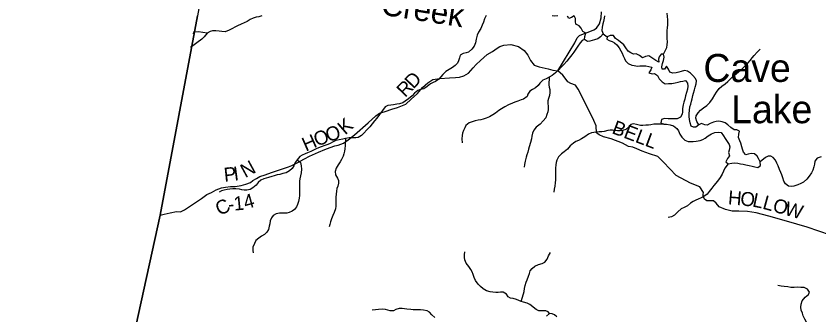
# Model space of a CAD drawing. Extents: x 1578669 to 1989827, y 208020 to 553079.
# Drawn here: x 1716333 to 1733554, y 395568 to 401974 of the extents above; entities that cross this region are included whole.
import ezdxf

# ---------------------------------------------------------------- set-up
doc = ezdxf.new("R2010")
doc.units = 0
for name, color, linetype in [('GM_X_Adjacent_County', 7, 'Continuous'), ('GM_X_County', 7, 'Continuous'), ('GM_X_County_Road', 7, 'Continuous'), ('GM_X_County_Road_Text', 7, 'Continuous'), ('GM_X_Minor_Lake', 7, 'Continuous'), ('GM_X_Minor_Lake_Text', 7, 'Continuous'), ('GM_X_Minor_River', 7, 'Continuous'), ('GM_X_Minor_River_Text', 7, 'Continuous'), ('GM_X_Township', 7, 'Continuous')]:
    doc.layers.add(name, color=color, linetype=linetype)

msp = doc.modelspace()

# ---------------------------------------------------------------- linework, layer by layer
at = {"layer": 'GM_X_Adjacent_County'}
msp.add_lwpolyline([(1723331, 419580), (1722260, 413009), (1721849, 410931), (1720223, 401979), (1719425, 397707), (1718383, 392946), (1718205, 391923), (1717252, 387345), (1717230, 387237), (1716944, 385616), (1715243, 385199)], dxfattribs=at)
at = {"layer": 'GM_X_County'}
msp.add_lwpolyline([(1737094, 384224), (1733054, 384466), (1732231, 384515), (1729054, 384706), (1726318, 384870), (1725388, 384925), (1720053, 385296), (1718960, 385355), (1716944, 385616), (1717230, 387237), (1717252, 387345), (1718205, 391923), (1718383, 392946), (1719425, 397707), (1720223, 401979)], dxfattribs=at)
at = {"layer": 'GM_X_County_Road'}
for points in [[(1727953, 400799), (1728320, 401403), (1728370, 401507), (1728416, 401559), (1728501, 401591), (1728639, 401642), (1728725, 401680), (1728785, 401714), (1728849, 401806), (1728885, 401938), (1728893, 402065)], [(1719425, 397707), (1719509, 397731), (1719640, 397760), (1719772, 397784), (1719860, 397778), (1719948, 397824), (1720138, 397947), (1720314, 398061), (1720428, 398147), (1720526, 398194), (1720625, 398252), (1720743, 398292), (1720827, 398308), (1720933, 398324), (1721031, 398324), (1721159, 398340), (1721259, 398373), (1721361, 398409), (1721415, 398449), (1721493, 398493), (1721565, 398535), (1721673, 398569), (1721813, 398624), (1721963, 398674), (1722178, 398744), (1722246, 398768), (1722346, 398822), (1722522, 398917), (1722630, 398971), (1722822, 399055), (1722954, 399114), (1723072, 399158), (1723170, 399192), (1723242, 399208), (1723356, 399250), (1723453, 399320), (1723591, 399431), (1723885, 399683), (1724049, 399838), (1724131, 399892), (1724253, 399932), (1724392, 399981), (1724512, 400017), (1724624, 400055), (1724696, 400087), (1724810, 400191), (1724942, 400314), (1725048, 400446), (1725166, 400546), (1725270, 400617), (1725419, 400633), (1725629, 400649), (1725757, 400655), (1725847, 400667), (1725939, 400695), (1726037, 400750), (1726137, 400862), (1726205, 400936), (1726293, 401020), (1726437, 401153), (1726555, 401215), (1726652, 401285), (1726706, 401319), (1726798, 401353), (1726946, 401362), (1727106, 401324), (1727230, 401234), (1727312, 401133), (1727366, 401025), (1727447, 400921), (1727555, 400883), (1727747, 400843), (1727845, 400817), (1727953, 400799)], [(1734055, 397189), (1733298, 397451), (1732858, 397576), (1732482, 397684), (1732210, 397760), (1732022, 397788), (1731835, 397792), (1731691, 397794), (1731551, 397826), (1731411, 397886), (1731352, 397962), (1731294, 398014), (1731246, 398012), (1731148, 398014), (1731100, 398046), (1731068, 398120), (1731070, 398148), (1731080, 398196), (1730996, 398312), (1730798, 398392), (1730488, 398554), (1730218, 398841), (1730100, 398961), (1729916, 399021), (1729762, 399075), (1729646, 399131), (1729564, 399165), (1729466, 399181), (1729340, 399253), (1729100, 399341), (1728936, 399387), (1728840, 399427), (1728782, 399473), (1728773, 399623), (1728727, 399739), (1728525, 400146), (1728389, 400407), (1728335, 400491), (1728233, 400527), (1728167, 400561), (1728107, 400641), (1728061, 400705), (1727953, 400799)]]:
    msp.add_lwpolyline(points, dxfattribs=at)
at = {"layer": 'GM_X_Minor_Lake'}
for points in [[(1729257, 401447), (1729188, 401495), (1729146, 401555), (1729076, 401559), (1729012, 401531), (1729004, 401481), (1729054, 401451), (1729116, 401429), (1729169, 401401), (1729219, 401357), (1729267, 401293), (1729303, 401231), (1729333, 401179), (1729356, 401125), (1729382, 401063), (1729404, 401013), (1729464, 400957), (1729542, 400923), (1729592, 400911), (1729661, 400903), (1729715, 400906), (1729787, 400910), (1729839, 400906), (1729903, 400896), (1729969, 400882), (1729945, 400824), (1729907, 400758), (1729976, 400734), (1730028, 400744), (1730092, 400702), (1730130, 400630), (1730188, 400564), (1730255, 400524), (1730327, 400527), (1730395, 400531), (1730467, 400545), (1730537, 400559), (1730587, 400572), (1730637, 400580), (1730691, 400590), (1730733, 400536), (1730739, 400472), (1730734, 400410), (1730714, 400337), (1730692, 400265), (1730674, 400193), (1730658, 400129), (1730642, 400069), (1730630, 399996), (1730627, 399920), (1730617, 399870), (1730583, 399804), (1730513, 399770), (1730377, 399769), (1730317, 399771), (1730244, 399775), (1730176, 399755), (1730160, 399684), (1730229, 399660), (1730287, 399659), (1730361, 399643), (1730435, 399619), (1730507, 399565), (1730542, 399511), (1730572, 399443), (1730616, 399375), (1730680, 399317), (1730748, 399285), (1730801, 399285), (1730853, 399288), (1730919, 399292), (1731003, 399306), (1731061, 399328), (1731111, 399359), (1731181, 399409), (1731251, 399453), (1731317, 399477), (1731389, 399486), (1731455, 399478), (1731503, 399406), (1731540, 399348), (1731586, 399286), (1731628, 399222), (1731640, 399172), (1731630, 399102), (1731615, 399049), (1731637, 398981), (1731593, 398919), (1731555, 398847), (1731607, 398807), (1731687, 398821), (1731743, 398827), (1731815, 398822), (1731868, 398810), (1731928, 398798), (1731982, 398786), (1732056, 398768), (1732124, 398754), (1732176, 398740), (1732244, 398727), (1732302, 398773)], [(1730924, 400585), (1730907, 400633), (1730849, 400701), (1730799, 400747), (1730737, 400794), (1730667, 400804), (1730602, 400786), (1730548, 400770), (1730494, 400758), (1730420, 400751), (1730354, 400771), (1730328, 400839), (1730282, 400899), (1730240, 400833), (1730190, 400833), (1730182, 400885), (1730199, 400955), (1730219, 401021), (1730237, 401092), (1730217, 401158), (1730167, 401154), (1730129, 401103), (1730111, 401051), (1730117, 400985), (1730055, 401019), (1729904, 401121), (1729834, 401106), (1729766, 401082), (1729704, 401128), (1729632, 401162), (1729578, 401158), (1729516, 401186), (1729465, 401224), (1729413, 401292), (1729369, 401356), (1729257, 401447)], [(1732302, 398773), (1732290, 398853), (1732254, 398923), (1732230, 398973), (1732168, 399023), (1732097, 399025), (1732039, 399015), (1731989, 399000), (1731935, 399056), (1731915, 399122), (1731901, 399173), (1731876, 399249), (1731854, 399301), (1731828, 399369), (1731832, 399441), (1731852, 399507), (1731796, 399539), (1731734, 399533), (1731665, 399587), (1731599, 399643), (1731541, 399685), (1731479, 399706), (1731409, 399718), (1731348, 399716), (1731292, 399700), (1731224, 399670), (1731158, 399637), (1731108, 399643), (1731038, 399671), (1730980, 399641), (1730916, 399592), (1730866, 399594), (1730816, 399614), (1730788, 399684), (1730775, 399754), (1730771, 399820), (1730771, 399889), (1730777, 399951), (1730787, 400027), (1730803, 400083), (1730820, 400151), (1730832, 400202), (1730850, 400274), (1730866, 400324), (1730886, 400396), (1730902, 400452), (1730920, 400522), (1730924, 400585)]]:
    msp.add_lwpolyline(points, dxfattribs=at)
at = {"layer": 'GM_X_Minor_River'}
for points in [[(1721606, 401980), (1721540, 401959), (1721480, 401947), (1721416, 401927), (1721356, 401899), (1721288, 401858), (1721224, 401830), (1721158, 401798), (1721084, 401764), (1721026, 401735), (1720972, 401711), (1720902, 401673), (1720820, 401635), (1720746, 401642), (1720691, 401652), (1720619, 401658), (1720549, 401654), (1720499, 401642), (1720429, 401605), (1720371, 401531), (1720315, 401477), (1720074, 401298)], [(1726416, 401988), (1726378, 401916), (1726359, 401846), (1726331, 401779), (1726299, 401709), (1726255, 401631), (1726221, 401563), (1726201, 401478), (1726187, 401398), (1726160, 401330), (1726110, 401264), (1726038, 401203), (1725984, 401185), (1725924, 401173), (1725855, 401137), (1725842, 401082), (1725824, 401018), (1725798, 400968), (1725748, 400918), (1725692, 400873), (1725622, 400831), (1725548, 400789), (1725488, 400723), (1725444, 400668), (1725400, 400618), (1725330, 400572), (1725276, 400548), (1725224, 400521), (1725150, 400461), (1725080, 400411), (1725008, 400402), (1724954, 400382), (1724882, 400320), (1724826, 400266), (1724748, 400203), (1724682, 400147), (1724632, 400117), (1724556, 400096), (1724500, 400084), (1724426, 400070), (1724374, 400066), (1724305, 400060), (1724249, 400025), (1724192, 399949), (1724130, 399865), (1724070, 399786), (1724018, 399726), (1723968, 399664), (1723920, 399603), (1723858, 399533), (1723794, 399461), (1723740, 399416), (1723672, 399374), (1723620, 399362), (1723544, 399364), (1723476, 399362), (1723398, 399351), (1723344, 399335), (1723262, 399323), (1723193, 399307), (1723123, 399272), (1723071, 399242), (1723021, 399220), (1722957, 399198), (1722877, 399169), (1722821, 399151), (1722767, 399127), (1722711, 399099), (1722653, 399068), (1722585, 399042), (1722531, 399018), (1722473, 398994), (1722419, 398966), (1722359, 398895), (1722323, 398835), (1722289, 398763), (1722255, 398708), (1722195, 398654), (1722127, 398614), (1722053, 398600), (1721989, 398581), (1721935, 398569), (1721869, 398549), (1721819, 398533), (1721751, 398513), (1721697, 398498), (1721647, 398486), (1721583, 398460), (1721525, 398404), (1721481, 398347), (1721413, 398291)], [(1727953, 401977), (1727887, 401970), (1727835, 401978)], [(1728924, 401595), (1728868, 401530), (1728810, 401484), (1728742, 401462), (1728692, 401448), (1728638, 401434), (1728587, 401429), (1728525, 401471), (1728531, 401535), (1728551, 401604), (1728489, 401642), (1728455, 401712), (1728410, 401766), (1728342, 401803), (1728330, 401856), (1728332, 401920), (1728306, 401978), (1728248, 401943), (1728186, 401925), (1728163, 401975)], [(1728953, 401982), (1728947, 401932), (1728931, 401861), (1728921, 401811), (1728905, 401737), (1728897, 401667), (1728924, 401595), (1729012, 401531)], [(1730217, 401158), (1730289, 401302), (1730301, 401358), (1730302, 401419), (1730300, 401493), (1730298, 401559), (1730298, 401609), (1730300, 401667), (1730304, 401721), (1730310, 401789), (1730315, 401839), (1730315, 401892), (1730307, 401962), (1730295, 402036)], [(1720134, 401595), (1720159, 401630)], [(1720159, 401630), (1720141, 401629)], [(1720429, 401605), (1720248, 401633), (1720159, 401630)], [(1728525, 401471), (1728475, 401453), (1728433, 401399), (1728379, 401331), (1728337, 401262), (1728296, 401200), (1728254, 401146), (1728196, 401069), (1728148, 401009), (1728084, 400939), (1728030, 400887), (1727968, 400816), (1727904, 400754), (1727832, 400700), (1727770, 400661), (1727704, 400631), (1727634, 400597), (1727568, 400538), (1727528, 400488), (1727474, 400434), (1727408, 400402), (1727350, 400361), (1727310, 400303), (1727296, 400249), (1727220, 400195), (1727168, 400176), (1727092, 400152), (1727028, 400130), (1726978, 400110), (1726898, 400071), (1726818, 400027), (1726742, 399985), (1726690, 399950), (1726616, 399896), (1726556, 399856), (1726488, 399812), (1726416, 399783), (1726352, 399763), (1726300, 399753), (1726242, 399741), (1726182, 399726), (1726119, 399710), (1726051, 399684), (1725983, 399632), (1725955, 399581), (1725928, 399521), (1725910, 399465), (1725900, 399411), (1725894, 399343), (1725900, 399255)], [(1730980, 399641), (1730934, 399711), (1730914, 399783), (1730923, 399833), (1730961, 399903), (1731011, 399956), (1731081, 400004), (1731147, 400056), (1731213, 400120), (1731267, 400203), (1731317, 400283), (1731355, 400341), (1731417, 400418), (1731469, 400470), (1731545, 400524), (1731597, 400571), (1731661, 400639), (1731715, 400683), (1731775, 400734), (1731829, 400780), (1731899, 400836), (1731959, 400894), (1732031, 400965), (1732076, 401021), (1732124, 401077), (1732166, 401132), (1732232, 401200), (1732294, 401264)], [(1727770, 400661), (1727762, 400503), (1727770, 400451), (1727779, 400401), (1727783, 400335), (1727771, 400268), (1727751, 400210), (1727737, 400158), (1727737, 400104), (1727745, 400038), (1727744, 399970), (1727736, 399918), (1727718, 399861), (1727694, 399795), (1727642, 399725), (1727576, 399660), (1727488, 399590), (1727438, 399532), (1727412, 399464), (1727396, 399401), (1727385, 399345), (1727365, 399265), (1727337, 399173), (1727321, 399121), (1727307, 399060), (1727289, 398998), (1727275, 398948), (1727253, 398866), (1727238, 398796), (1727234, 398735)], [(1730229, 399660), (1730132, 399656), (1730066, 399660), (1730014, 399656), (1729948, 399646), (1729898, 399639), (1729840, 399633), (1729776, 399627), (1729726, 399625), (1729644, 399651), (1729575, 399667), (1729519, 399650), (1729473, 399598), (1729412, 399542), (1729341, 399520), (1729291, 399515), (1729231, 399515), (1729179, 399523), (1729127, 399529), (1729075, 399529), (1729023, 399523), (1728947, 399500), (1728895, 399494), (1728843, 399490), (1728777, 399486), (1728726, 399478), (1728674, 399469), (1728608, 399445), (1728534, 399387), (1728460, 399340), (1728396, 399310), (1728342, 399284), (1728290, 399250), (1728220, 399191), (1728158, 399123), (1728088, 399061), (1728034, 399020), (1727970, 398954), (1727933, 398888), (1727917, 398834), (1727909, 398784), (1727901, 398717), (1727903, 398649), (1727903, 398581), (1727901, 398517), (1727900, 398467), (1727894, 398403), (1727890, 398331), (1727878, 398262), (1727866, 398202)], [(1723398, 399351), (1723394, 399199), (1723388, 399129), (1723380, 399077), (1723366, 399024), (1723347, 398970), (1723315, 398902), (1723287, 398852), (1723239, 398784), (1723197, 398713), (1723177, 398639), (1723185, 398573), (1723225, 398499), (1723246, 398449), (1723246, 398395), (1723232, 398329), (1723216, 398278), (1723204, 398220), (1723198, 398156), (1723192, 398090), (1723191, 398032), (1723189, 397954), (1723189, 397896), (1723181, 397841), (1723153, 397763), (1723127, 397699), (1723101, 397627), (1723080, 397562), (1723062, 397508), (1723048, 397458)], [(1722359, 398895), (1722431, 398835), (1722448, 398765), (1722454, 398691), (1722450, 398615), (1722434, 398547), (1722418, 398486), (1722412, 398434), (1722410, 398378), (1722413, 398302), (1722415, 398232), (1722415, 398130), (1722407, 398074), (1722393, 398001), (1722371, 397935), (1722350, 397885), (1722306, 397829), (1722252, 397792), (1722194, 397762), (1722139, 397748), (1722089, 397748), (1722035, 397750), (1721983, 397748), (1721911, 397737), (1721845, 397703), (1721813, 397653), (1721785, 397583), (1721773, 397520), (1721764, 397470), (1721744, 397402), (1721710, 397340), (1721664, 397290), (1721598, 397255), (1721540, 397211), (1721478, 397161), (1721444, 397097), (1721412, 397020), (1721410, 396950), (1721420, 396896)], [(1733602, 398959), (1733518, 398931), (1733468, 398861), (1733458, 398803), (1733442, 398740), (1733419, 398672), (1733395, 398616), (1733343, 398544), (1733293, 398477), (1733223, 398411), (1733163, 398385), (1733103, 398359), (1733013, 398328), (1732963, 398324), (1732899, 398330), (1732834, 398380), (1732804, 398432), (1732778, 398504), (1732756, 398570), (1732738, 398620), (1732709, 398686), (1732677, 398764), (1732651, 398820), (1732623, 398882), (1732574, 398946), (1732520, 398974), (1732464, 398970), (1732408, 398944), (1732290, 398853)], [(1731607, 398807), (1731533, 398714), (1731503, 398652), (1731475, 398588), (1731438, 398514), (1731400, 398462), (1731342, 398389), (1731296, 398339), (1731254, 398287), (1731202, 398214), (1731156, 398160), (1731084, 398104), (1731028, 398076), (1730966, 398047), (1730914, 398025), (1730858, 397997), (1730800, 397963), (1730732, 397908), (1730662, 397872), (1730596, 397840), (1730530, 397775), (1730456, 397707), (1730388, 397673), (1730320, 397657)], [(1721413, 398291), (1721351, 398259), (1721281, 398245), (1721229, 398244), (1721175, 398252), (1721122, 398266), (1721048, 398272), (1720986, 398270), (1720918, 398266), (1720860, 398259), (1720798, 398245), (1720736, 398225), (1720686, 398203)], [(1727772, 395596), (1727748, 395638), (1727698, 395658), (1727622, 395656), (1727544, 395658), (1727490, 395686), (1727353, 395790), (1727297, 395821), (1727219, 395841), (1727169, 395855), (1727069, 395899), (1726994, 395917), (1726940, 395931), (1726890, 395959), (1726854, 396011), (1726778, 396056), (1726722, 396054), (1726671, 396052), (1726621, 396052), (1726559, 396054), (1726499, 396060), (1726425, 396083), (1726355, 396127), (1726298, 396177), (1726246, 396229), (1726190, 396307), (1726162, 396369), (1726136, 396435), (1726113, 396489), (1726089, 396539), (1726041, 396609), (1725989, 396681), (1725958, 396747), (1725948, 396801), (1725952, 396854), (1725960, 396918)], [(1727169, 395855), (1727214, 396022), (1727230, 396072), (1727238, 396132), (1727250, 396200), (1727276, 396268), (1727296, 396321), (1727326, 396397), (1727342, 396455), (1727363, 396515), (1727401, 396567), (1727459, 396612), (1727541, 396652), (1727614, 396670), (1727672, 396696), (1727723, 396763), (1727755, 396833), (1727799, 396903)], [(1733305, 395327), (1733276, 395427), (1733250, 395479), (1733216, 395551), (1733198, 395603), (1733174, 395673), (1733163, 395733), (1733169, 395801), (1733193, 395872), (1733255, 395948), (1733327, 396008), (1733349, 396058), (1733311, 396122), (1733235, 396158), (1733166, 396158), (1733090, 396160), (1733024, 396154), (1732952, 396153), (1732888, 396169), (1732810, 396177), (1732742, 396183), (1732669, 396197)], [(1724797, 395684), (1724717, 395693), (1724661, 395701), (1724611, 395705), (1724549, 395703), (1724481, 395683), (1724427, 395658), (1724360, 395658), (1724308, 395670), (1724254, 395686), (1724182, 395692), (1724110, 395688), (1724042, 395679), (1723974, 395667)], [(1725318, 395515), (1725254, 395569), (1725204, 395631), (1725152, 395655), (1725070, 395672), (1725008, 395680), (1724851, 395680), (1724797, 395684)], [(1727929, 395527), (1727879, 395569), (1727829, 395593), (1727772, 395596), (1727713, 395540)]]:
    msp.add_lwpolyline(points, dxfattribs=at)
at = {"layer": 'GM_X_Township'}
msp.add_lwpolyline([(1737094, 384224), (1733054, 384466), (1732231, 384515), (1729054, 384706), (1726318, 384870), (1725388, 384925), (1720053, 385296), (1718960, 385355), (1716944, 385616), (1717230, 387237), (1717252, 387345), (1718205, 391923), (1718383, 392946), (1719425, 397707), (1720223, 401979)], dxfattribs=at)

# ---------------------------------------------------------------- texts
at = {"layer": 'GM_X_County_Road_Text'}
for s, rotation, p in [('D', 46.8849, (1724855, 400397)), ('R', 45.5244, (1724677, 400215)), ('K', 41.1054, (1723391, 399416)), ('BELL', 339.3492, (1729094, 399468)), ('O', 22.1051, (1722788, 399171)), ('O', 18.2287, (1723028, 399269)), ('H', 23.9218, (1722549, 399065)), ('N', 28.5886, (1721249, 398496)), ('P', 5.7971, (1720804, 398422)), ('I', 7.7007, (1721016, 398443)), ('4', 15.6417, (1721256, 397831)), ('H', 355.354, (1731596, 397940)), ('O', 354.3188, (1731857, 397918)), ('L', 348.3488, (1732112, 397894)), ('C', 26.7047, (1720701, 397686)), ('1', 5.6293, (1721015, 397803)), ('L', 344.6009, (1732327, 397849)), ('O', 344.3343, (1732543, 397790)), ('W', 344.3358, (1732797, 397719)), ('-', 6.3988, (1720894, 397789))]:
    msp.add_text(s, height=300, rotation=rotation, dxfattribs=at).set_placement(p)
at = {"layer": 'GM_X_Minor_Lake_Text'}
for s, rotation, p in [('Cave', 0.0018, (1731076, 400562)), ('Lake', 0.0027, (1731671, 399677))]:
    msp.add_text(s, height=600, rotation=rotation, dxfattribs=at).set_placement(p)
at = {"layer": 'GM_X_Minor_River_Text'}
msp.add_text('Creek', height=500, rotation=351.0682, dxfattribs=at).set_placement((1724137, 402009))

doc.saveas('drawing.dxf')
